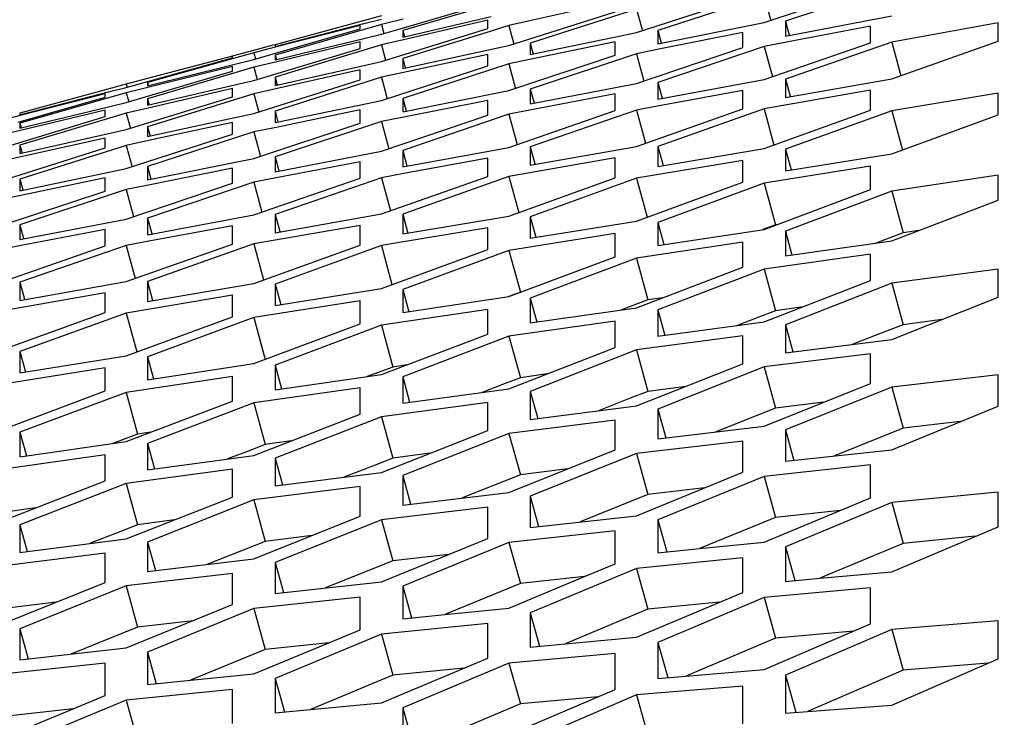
# Model space of a CAD drawing. Header units: millimetres. Extents: x 0 to 420, y 0 to 297.
# Tile 294 of 514: x 243.74 to 245.98, y 251.47 to 253.06. Entities that reach past the tile are written whole.
import ezdxf

# ---------------------------------------------------------------- set-up
doc = ezdxf.new("R2010")
doc.units = ezdxf.units.MM
doc.header["$LTSCALE"] = 23.1
doc.layers.get('0').update_dxf_attribs({"linetype": 'CONTINUOUS'})
doc.layers.add('DIM_PILOTEES', color=7, linetype='CONTINUOUS')
doc.styles.get("Standard").update_dxf_attribs({"font": 'txt', "width": 0.7})
doc.dimstyles.new('DIMSTYLE_1', dxfattribs={"dimtxt": 2.5, "dimasz": 3.5, "dimexe": 2, "dimexo": 0, "dimtad": 1, "dimdec": 0, "dimlfac": 10, "dimdsep": 46, "dimtxsty": 'Standard', "dimblk": '_FILLED', "dimblk1": '_FILLED', "dimblk2": '_FILLED', "dimcen": 0.09, "dimazin": 2, "dimtp": 1.2, "dimtm": 1.2, "dimtfac": 1, "dimtdec": 0, "dimtofl": 0, "dimtmove": 0, "dimatfit": 3, "dimldrblk": '_FILLED', "dimfxl": 0, "dimtolj": 1, "dimarcsym": 0})
doc.dimstyles.new('DIMSTYLE_2', dxfattribs={"dimtxt": 2.5, "dimasz": 3.5, "dimexe": 2, "dimexo": 0, "dimtad": 1, "dimdec": 0, "dimlfac": 10, "dimdsep": 46, "dimtxsty": 'Standard', "dimblk": '_FILLED', "dimblk1": '_FILLED', "dimblk2": '_FILLED', "dimcen": 0.09, "dimazin": 2, "dimtp": 0.5, "dimtm": 0.5, "dimtfac": 1, "dimtdec": 0, "dimtofl": 0, "dimtmove": 0, "dimatfit": 3, "dimldrblk": '_FILLED', "dimfxl": 0, "dimtolj": 1, "dimarcsym": 0})
doc.dimstyles.new('DIMSTYLE_4', dxfattribs={"dimtxt": 2.5, "dimasz": 3.5, "dimexe": 2, "dimexo": 0, "dimtad": 1, "dimdec": 0, "dimlfac": 10, "dimdsep": 46, "dimtxsty": 'Standard', "dimblk": '_FILLED', "dimblk1": '_FILLED', "dimblk2": '_FILLED', "dimcen": 0.09, "dimazin": 2, "dimtp": 0.8, "dimtm": 0.8, "dimtfac": 1, "dimtdec": 0, "dimtofl": 0, "dimtmove": 0, "dimatfit": 3, "dimldrblk": '_FILLED', "dimfxl": 0, "dimtolj": 1, "dimarcsym": 0})

# ---------------------------------------------------------------- blocks, each defined once
blk = doc.blocks.new('_FILLED')
at = {"color": 0, "linetype": 'ByBlock'}
blk.add_solid([(0, 0), (-1, 0.14286), (-1, -0.14286)], dxfattribs=at)
blk = doc.blocks.new('*D1')
at = {"layer": 'DIM_PILOTEES', "color": 2, "linetype": 'Continuous'}
for p, q in [((273.9153, 254.2086), (213.2201, 254.2086)), ((215.2201, 254.2086), (215.2201, 191.8279)), ((215.2201, 129.4471), (215.2201, 191.8279)), ((273.9407, 129.4471), (213.2201, 129.4471))]:
    blk.add_line(p, q, dxfattribs=at)
at = {"layer": 'DIM_PILOTEES', "color": 2, "linetype": 'Continuous', "xscale": 3.5, "yscale": 3.5, "zscale": 3.5}
for p, rotation in [((215.2201, 254.2086), 90), ((215.2201, 129.4471), 270)]:
    blk.add_blockref('_FILLED', p, dxfattribs=dict(at, rotation=rotation))
at = {"layer": 'DIM_PILOTEES', "color": 2, "linetype": 'Continuous', "insert": (212.0951, 191.6644), "char_height": 2.5, "width": 10.982143, "attachment_point": 2, "rotation": 90, "line_spacing_factor": 0.9}
blk.add_mtext('{\\ftxt;\\W0.0001;\\H0.0001;\\~}{\\ftxt;\\W2.9285714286;\\H2.5; }{\\ftxt;\\W0.0001;\\H0.0001;\\~}', dxfattribs=at)
blk = doc.blocks.new('*D2')
at = {"layer": 'DIM_PILOTEES', "color": 2, "linetype": 'Continuous'}
for p, q in [((226.3883, 206.1532), (226.3883, 267.8625)), ((243.2945, 226.4959), (243.2945, 267.8625)), ((226.3883, 265.8625), (218.8883, 265.8625)), ((218.8883, 265.8625), (234.8414, 265.8625)), ((250.7945, 265.8625), (234.8414, 265.8625)), ((243.2945, 265.8625), (250.7945, 265.8625))]:
    blk.add_line(p, q, dxfattribs=at)
at = {"layer": 'DIM_PILOTEES', "color": 2, "linetype": 'Continuous', "xscale": 3.5, "yscale": 3.5, "zscale": 3.5}
blk.add_blockref('_FILLED', (226.3883, 265.8625), dxfattribs=at)
at = {"layer": 'DIM_PILOTEES', "color": 2, "linetype": 'Continuous', "xscale": 3.5, "yscale": 3.5, "zscale": 3.5, "rotation": 180}
blk.add_blockref('_FILLED', (243.2945, 265.8625), dxfattribs=at)
at = {"layer": 'DIM_PILOTEES', "color": 2, "linetype": 'Continuous', "insert": (235.5503, 268.9875), "char_height": 2.5, "width": 8.035714, "attachment_point": 2, "line_spacing_factor": 0.9}
blk.add_mtext('{\\ftxt;\\W0.0001;\\H0.0001;\\~}{\\ftxt;\\W2.1428571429;\\H2.5; }{\\ftxt;\\W0.0001;\\H0.0001;\\~}', dxfattribs=at)
blk = doc.blocks.new('*D9')
at = {"layer": 'DIM_PILOTEES', "color": 2, "linetype": 'Continuous'}
for p, q in [((226.3883, 206.1532), (226.3883, 279.9641)), ((276.2211, 241.5579), (276.2211, 279.9641)), ((226.3883, 277.9641), (251.3047, 277.9641)), ((276.2211, 277.9641), (251.3047, 277.9641))]:
    blk.add_line(p, q, dxfattribs=at)
at = {"layer": 'DIM_PILOTEES', "color": 2, "linetype": 'Continuous', "xscale": 3.5, "yscale": 3.5, "zscale": 3.5, "rotation": 180}
blk.add_blockref('_FILLED', (226.3883, 277.9641), dxfattribs=at)
at = {"layer": 'DIM_PILOTEES', "color": 2, "linetype": 'Continuous', "xscale": 3.5, "yscale": 3.5, "zscale": 3.5}
blk.add_blockref('_FILLED', (276.2211, 277.9641), dxfattribs=at)
at = {"layer": 'DIM_PILOTEES', "color": 2, "linetype": 'Continuous', "insert": (253.158, 281.0891), "char_height": 2.5, "width": 8.839286, "attachment_point": 2, "line_spacing_factor": 0.9}
blk.add_mtext('{\\ftxt;\\W0.0001;\\H0.0001;\\~}{\\ftxt;\\W2.3571428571;\\H2.5; }{\\ftxt;\\W0.0001;\\H0.0001;\\~}', dxfattribs=at)

msp = doc.modelspace()

# ---------------------------------------------------------------- linework, layer by layer
at = {"color": 3, "linetype": 'Continuous'}
for p, q in [((245.4356, 253.05), (245.677, 253.1302)), ((245.7253, 253.1335), (245.4839, 253.053)), ((244.856, 253.1034), (244.6145, 253.032)), ((245.1458, 253.0275), (245.3873, 253.1058)), ((245.4356, 253.1104), (245.1941, 253.0317)), ((244.609, 253.0358), (244.8077, 253.0942)), ((245.1458, 253.0802), (244.9043, 253.0034)), ((245.0975, 253.0971), (244.906, 253.0544)), ((244.5662, 253.0653), (244.3247, 252.9995)), ((244.526, 253.0475), (244.5662, 253.0578)), ((244.6154, 253.0579), (244.5662, 253.0457)), ((244.6145, 253.017), (244.8158, 253.0639)), ((244.8077, 253.0551), (244.616, 253.0107)), ((244.8077, 253.0363), (244.8077, 253.0551)), ((244.856, 252.998), (245.0975, 253.0745)), ((244.906, 253.0544), (244.856, 253.0431)), ((245.4839, 253.0191), (245.7253, 253.0655)), ((244.3207, 252.979), (244.5179, 253.0355)), ((244.3247, 252.9957), (244.526, 253.0475)), ((244.5662, 253.0457), (244.3247, 252.9762)), ((244.5179, 253.043), (244.3252, 252.9938)), ((244.5179, 253.0355), (244.5179, 253.043)), ((244.5662, 252.9616), (244.8077, 253.0363)), ((244.5662, 253.0232), (244.609, 253.0358)), ((244.6145, 253.032), (244.6145, 253.017)), ((244.856, 253.0431), (244.8158, 253.0307)), ((245.1941, 253.0015), (245.4356, 253.05)), ((245.1941, 253.0317), (245.1941, 253.0015)), ((245.4839, 253.053), (245.4839, 253.0191)), ((245.677, 253.0417), (245.4865, 253.0054)), ((245.677, 253.0039), (245.677, 253.0417)), ((245.9668, 253.0491), (245.7253, 253.005)), ((245.9668, 253.0075), (245.9668, 253.0491)), ((244.3247, 252.965), (244.526, 253.0135)), ((244.526, 253.0135), (244.5662, 253.0232)), ((244.616, 253.0107), (244.5662, 252.9991)), ((244.8158, 253.0307), (244.6145, 252.9681)), ((244.9043, 252.977), (245.0952, 253.0169)), ((245.0952, 253.0169), (245.1458, 253.0275)), ((245.3873, 253.0273), (245.1965, 252.9894)), ((245.3873, 252.9934), (245.3873, 253.0273)), ((244.2279, 252.9745), (244.2764, 252.9873)), ((244.2764, 252.9873), (244.3236, 253.0001)), ((244.3252, 252.9938), (244.2764, 252.9813)), ((244.2764, 252.9182), (244.5179, 252.9911)), ((244.3247, 252.9995), (244.3247, 252.9957)), ((244.5662, 252.9991), (244.3247, 252.9259)), ((244.5179, 253.0062), (244.3259, 252.9601)), ((244.5179, 252.9911), (244.5179, 253.0062)), ((244.6145, 252.9456), (244.8056, 252.9871)), ((244.8056, 252.9871), (244.856, 252.998)), ((244.9043, 253.0034), (244.9043, 252.977)), ((245.0975, 253.0059), (244.9065, 252.9664)), ((245.0975, 252.9758), (245.0975, 253.0059)), ((245.1458, 252.9114), (245.3873, 252.9934)), ((245.1965, 252.9894), (245.1458, 252.9792)), ((245.4356, 252.9956), (245.1941, 252.9134)), ((245.4865, 253.0054), (245.4356, 252.9956)), ((245.4356, 252.9202), (245.677, 253.0039)), ((245.7253, 253.005), (245.4839, 252.921)), ((245.7253, 252.9219), (245.9668, 253.0075)), ((244.0324, 252.9153), (244.2281, 252.9699)), ((244.2764, 252.9813), (244.035, 252.9136)), ((244.2281, 252.9736), (244.0351, 252.9228)), ((244.2281, 252.9699), (244.2281, 252.9736)), ((244.2362, 252.9563), (244.2764, 252.9663)), ((244.2764, 252.9663), (244.3207, 252.979)), ((244.3247, 252.9762), (244.3247, 252.965)), ((244.6145, 252.9681), (244.6145, 252.9456)), ((244.8077, 252.9776), (244.6165, 252.9364)), ((244.8077, 252.9513), (244.8077, 252.9776)), ((244.856, 252.8957), (245.0975, 252.9758)), ((244.9065, 252.9664), (244.856, 252.9558)), ((245.1458, 252.9792), (244.9043, 252.8988)), ((244.035, 252.9061), (244.2362, 252.9563)), ((244.2764, 252.9482), (244.035, 252.8769)), ((244.2281, 252.9504), (244.0358, 252.9027)), ((244.2281, 252.9391), (244.2281, 252.9504)), ((244.3259, 252.9601), (244.2764, 252.9482)), ((244.3247, 252.9072), (244.5161, 252.9503)), ((244.5179, 252.9423), (244.3265, 252.8995)), ((244.5161, 252.9503), (244.5662, 252.9616)), ((244.5179, 252.9198), (244.5179, 252.9423)), ((244.5662, 252.8729), (244.8077, 252.9513)), ((244.856, 252.9558), (244.6145, 252.8772)), ((243.9867, 252.8681), (244.2281, 252.9391)), ((244.0351, 252.9228), (243.9867, 252.91)), ((244.2764, 252.8433), (244.5179, 252.9198)), ((244.3247, 252.9259), (244.3247, 252.9072)), ((244.5662, 252.9255), (244.3247, 252.8487)), ((244.6165, 252.9364), (244.5662, 252.9255)), ((245.1941, 252.8757), (245.4356, 252.9202)), ((245.4839, 252.8795), (245.7253, 252.9219)), ((245.4839, 252.921), (245.4839, 252.8795)), ((243.9867, 252.91), (243.7452, 252.8442)), ((243.9464, 252.8922), (243.9867, 252.9025)), ((243.9867, 252.9025), (244.0324, 252.9153)), ((244.0358, 252.9027), (243.9867, 252.8905)), ((244.035, 252.9136), (244.035, 252.9061)), ((244.035, 252.8619), (244.2362, 252.9089)), ((244.2281, 252.9001), (244.0364, 252.8557)), ((244.2281, 252.8814), (244.2281, 252.9001)), ((244.2362, 252.9089), (244.2764, 252.9182)), ((244.3265, 252.8995), (244.2764, 252.8882)), ((244.9043, 252.8649), (245.1458, 252.9114)), ((244.9043, 252.8988), (244.9043, 252.8649)), ((245.1941, 252.9134), (245.1941, 252.8757)), ((243.7412, 252.8238), (243.9384, 252.8802)), ((243.7452, 252.8405), (243.9464, 252.8922)), ((243.9867, 252.8905), (243.7452, 252.821)), ((243.9384, 252.8877), (243.7457, 252.8385)), ((243.9384, 252.8802), (243.9384, 252.8877)), ((243.9867, 252.8067), (244.2281, 252.8814)), ((244.2764, 252.8882), (244.035, 252.8133)), ((244.035, 252.8769), (244.035, 252.8619)), ((244.6145, 252.8472), (244.856, 252.8957)), ((244.6145, 252.8772), (244.6145, 252.8472)), ((245.0975, 252.8877), (244.9069, 252.8513)), ((245.0975, 252.8501), (245.0975, 252.8877)), ((245.3873, 252.8954), (245.1968, 252.8606)), ((245.3873, 252.8539), (245.3873, 252.8954)), ((245.677, 252.896), (245.4356, 252.8539)), ((245.677, 252.8507), (245.677, 252.896)), ((245.9668, 252.8895), (245.7253, 252.8495)), ((245.9668, 252.8404), (245.9668, 252.8895)), ((243.7452, 252.8098), (243.9464, 252.8584)), ((243.9464, 252.8584), (243.9867, 252.8681)), ((244.0364, 252.8557), (243.9867, 252.8441)), ((244.3247, 252.8225), (244.5156, 252.8624)), ((244.5156, 252.8624), (244.5662, 252.8729)), ((244.8077, 252.8731), (244.6169, 252.8351)), ((244.8077, 252.8393), (244.8077, 252.8731)), ((245.1968, 252.8606), (245.1458, 252.8512)), ((245.1458, 252.7685), (245.3873, 252.8539)), ((245.4356, 252.8539), (245.1941, 252.7681)), ((243.7457, 252.8385), (243.6969, 252.826)), ((243.6969, 252.7632), (243.9384, 252.8361)), ((243.7452, 252.8442), (243.7452, 252.8405)), ((243.9867, 252.8441), (243.7452, 252.771)), ((243.9384, 252.8511), (243.7463, 252.805)), ((243.9384, 252.8361), (243.9384, 252.8511)), ((244.035, 252.7908), (244.2261, 252.8324)), ((244.2261, 252.8324), (244.2764, 252.8433)), ((244.3247, 252.8487), (244.3247, 252.8225)), ((244.5179, 252.8515), (244.327, 252.8118)), ((244.5179, 252.8215), (244.5179, 252.8515)), ((244.5662, 252.7574), (244.8077, 252.8393)), ((244.6169, 252.8351), (244.5662, 252.8249)), ((244.856, 252.8416), (244.6145, 252.7594)), ((244.9069, 252.8513), (244.856, 252.8416)), ((244.856, 252.7664), (245.0975, 252.8501)), ((245.1458, 252.8512), (244.9043, 252.7673)), ((245.4356, 252.7635), (245.677, 252.8507)), ((245.7253, 252.8495), (245.4839, 252.7619)), ((245.7253, 252.7514), (245.9668, 252.8404)), ((243.7452, 252.821), (243.7452, 252.8098)), ((244.035, 252.8133), (244.035, 252.7908)), ((244.2281, 252.8229), (244.0369, 252.7817)), ((244.2281, 252.7967), (244.2281, 252.8229)), ((244.2764, 252.7414), (244.5179, 252.8215)), ((244.327, 252.8118), (244.2764, 252.8013)), ((244.5662, 252.8249), (244.3247, 252.7445)), ((243.7463, 252.805), (243.6969, 252.7931)), ((243.7452, 252.7523), (243.9366, 252.7954)), ((243.9384, 252.7875), (243.7469, 252.7446)), ((243.9366, 252.7954), (243.9867, 252.8067)), ((243.9384, 252.765), (243.9384, 252.7875)), ((243.9867, 252.7184), (244.2281, 252.7967)), ((244.2764, 252.8013), (244.035, 252.7227)), ((243.6969, 252.6886), (243.9384, 252.765)), ((243.7452, 252.771), (243.7452, 252.7523)), ((243.9867, 252.7708), (243.7452, 252.694)), ((244.0369, 252.7817), (243.9867, 252.7708)), ((244.6145, 252.7219), (244.856, 252.7664)), ((244.9043, 252.7259), (245.1458, 252.7685)), ((244.9043, 252.7673), (244.9043, 252.7259)), ((245.1941, 252.7681), (245.1941, 252.723)), ((245.1941, 252.723), (245.4356, 252.7635)), ((243.7469, 252.7446), (243.6969, 252.7334)), ((244.035, 252.6928), (244.2764, 252.7414)), ((244.3247, 252.7108), (244.5662, 252.7574)), ((244.3247, 252.7445), (244.3247, 252.7108)), ((244.6145, 252.7594), (244.6145, 252.7219)), ((244.8077, 252.7416), (244.6173, 252.7068)), ((244.8077, 252.7004), (244.8077, 252.7416)), ((245.0975, 252.7425), (244.856, 252.7004)), ((245.0975, 252.6975), (245.0975, 252.7425)), ((245.4839, 252.7619), (245.4839, 252.713)), ((245.4839, 252.713), (245.7253, 252.7514)), ((243.9361, 252.7079), (243.9867, 252.7184)), ((244.035, 252.7227), (244.035, 252.6928)), ((244.2281, 252.7188), (244.0374, 252.6808)), ((244.2281, 252.6851), (244.2281, 252.7188)), ((244.5179, 252.7337), (244.3273, 252.6973)), ((244.5179, 252.6962), (244.5179, 252.7337)), ((245.3873, 252.7364), (245.1458, 252.6963)), ((245.3873, 252.6875), (245.3873, 252.7364)), ((245.677, 252.7233), (245.4356, 252.6852)), ((245.677, 252.6705), (245.677, 252.7233)), ((243.7452, 252.6679), (243.9361, 252.7079)), ((243.9384, 252.697), (243.7474, 252.6573)), ((243.9384, 252.6671), (243.9384, 252.697)), ((244.3273, 252.6973), (244.2764, 252.6875)), ((244.2764, 252.6127), (244.5179, 252.6962)), ((244.5662, 252.6974), (244.3247, 252.6135)), ((244.6173, 252.7068), (244.5662, 252.6974)), ((244.5662, 252.615), (244.8077, 252.7004)), ((244.856, 252.7004), (244.6145, 252.6147)), ((244.856, 252.6103), (245.0975, 252.6975)), ((245.1458, 252.6963), (244.9043, 252.6089)), ((245.9668, 252.703), (245.7253, 252.667)), ((245.9668, 252.6464), (245.9668, 252.703)), ((243.7452, 252.694), (243.7452, 252.6679)), ((243.9867, 252.6033), (244.2281, 252.6851)), ((244.0374, 252.6808), (243.9867, 252.6706)), ((244.2764, 252.6875), (244.035, 252.6054)), ((245.1458, 252.5986), (245.3873, 252.6875)), ((245.4356, 252.6852), (245.1941, 252.596)), ((243.6969, 252.5871), (243.9384, 252.6671)), ((243.7474, 252.6573), (243.6969, 252.6468)), ((243.9867, 252.6706), (243.7452, 252.5903)), ((245.4356, 252.5799), (245.677, 252.6705)), ((245.7253, 252.667), (245.4839, 252.5761)), ((245.7253, 252.554), (245.9668, 252.6464)), ((244.035, 252.568), (244.2764, 252.6127)), ((244.3247, 252.5724), (244.5662, 252.615)), ((244.3247, 252.6135), (244.3247, 252.5724)), ((244.6145, 252.6147), (244.6145, 252.5698)), ((244.6145, 252.5698), (244.856, 252.6103)), ((244.9043, 252.6089), (244.9043, 252.5601)), ((243.7452, 252.5567), (243.9867, 252.6033)), ((243.7452, 252.5903), (243.7452, 252.5567)), ((244.035, 252.6054), (244.035, 252.568)), ((244.2281, 252.5879), (244.0377, 252.553)), ((244.2281, 252.5468), (244.2281, 252.5879)), ((244.5179, 252.5891), (244.2764, 252.5469)), ((244.5179, 252.5442), (244.5179, 252.5891)), ((244.9043, 252.5601), (245.1458, 252.5986)), ((245.1941, 252.596), (245.1941, 252.5434)), ((243.9384, 252.5797), (243.7478, 252.5432)), ((243.9384, 252.5424), (243.9384, 252.5797)), ((244.8077, 252.5833), (244.5662, 252.5431)), ((244.8077, 252.5346), (244.8077, 252.5833)), ((245.0975, 252.5705), (244.856, 252.5323)), ((245.0975, 252.518), (245.0975, 252.5705)), ((245.1941, 252.5434), (245.4356, 252.5799)), ((245.4839, 252.5761), (245.4839, 252.5197)), ((243.7478, 252.5432), (243.6969, 252.5334)), ((243.6969, 252.4589), (243.9384, 252.5424)), ((243.9867, 252.5436), (243.7452, 252.4598)), ((244.0377, 252.553), (243.9867, 252.5436)), ((243.9867, 252.4615), (244.2281, 252.5468)), ((244.2764, 252.5469), (244.035, 252.4613)), ((244.2764, 252.4572), (244.5179, 252.5442)), ((244.5662, 252.5431), (244.3247, 252.4558)), ((245.3873, 252.5507), (245.1458, 252.5145)), ((245.3873, 252.4943), (245.3873, 252.5507)), ((245.4839, 252.5197), (245.7253, 252.554)), ((244.5662, 252.4458), (244.8077, 252.5346)), ((244.856, 252.5323), (244.6145, 252.4433)), ((244.856, 252.4275), (245.0975, 252.518)), ((245.677, 252.5237), (245.4356, 252.4897)), ((245.677, 252.4636), (245.677, 252.5237)), ((245.1458, 252.5145), (244.9043, 252.4237)), ((245.1458, 252.402), (245.3873, 252.4943)), ((245.4356, 252.4897), (245.1941, 252.3971)), ((245.9668, 252.4897), (245.7253, 252.4577)), ((245.9668, 252.4257), (245.9668, 252.4897)), ((243.7452, 252.4188), (243.9867, 252.4615)), ((243.7452, 252.4598), (243.7452, 252.4188)), ((244.035, 252.4613), (244.035, 252.4165)), ((244.035, 252.4165), (244.2764, 252.4572)), ((244.3247, 252.4558), (244.3247, 252.4072)), ((245.4356, 252.3696), (245.677, 252.4636)), ((245.7253, 252.4577), (245.4839, 252.3634)), ((243.9384, 252.4357), (243.6969, 252.3933)), ((243.9384, 252.391), (243.9384, 252.4357)), ((244.2281, 252.4303), (243.9867, 252.3899)), ((244.2281, 252.3817), (244.2281, 252.4303)), ((244.3247, 252.4072), (244.5662, 252.4458)), ((244.6145, 252.4433), (244.6145, 252.3909)), ((244.6145, 252.3909), (244.856, 252.4275)), ((244.5179, 252.4178), (244.2764, 252.3795)), ((244.5179, 252.3655), (244.5179, 252.4178)), ((244.9043, 252.4237), (244.9043, 252.3676)), ((245.7253, 252.33), (245.9668, 252.4257)), ((243.6969, 252.304), (243.9384, 252.391)), ((243.9867, 252.3899), (243.7452, 252.3027)), ((244.8077, 252.3983), (244.5662, 252.3621)), ((244.8077, 252.3422), (244.8077, 252.3983)), ((244.9043, 252.3676), (245.1458, 252.402)), ((245.1941, 252.3971), (245.1941, 252.3372)), ((243.9867, 252.2931), (244.2281, 252.3817)), ((244.2764, 252.3795), (244.035, 252.2905)), ((244.2764, 252.2751), (244.5179, 252.3655)), ((244.5662, 252.3621), (244.3247, 252.2714)), ((245.0975, 252.3718), (244.856, 252.3376)), ((245.0975, 252.3119), (245.0975, 252.3718)), ((245.1941, 252.3372), (245.4356, 252.3696)), ((245.4839, 252.3634), (245.4839, 252.2997)), ((244.5662, 252.2501), (244.8077, 252.3422)), ((245.3873, 252.3382), (245.1458, 252.3061)), ((245.3873, 252.2745), (245.3873, 252.3382)), ((244.856, 252.3376), (244.6145, 252.2452)), ((245.4839, 252.2997), (245.7253, 252.33)), ((243.7452, 252.3027), (243.7452, 252.2543)), ((243.7452, 252.2543), (243.9867, 252.2931)), ((244.856, 252.218), (245.0975, 252.3119)), ((245.1458, 252.3061), (244.9043, 252.212)), ((245.677, 252.2975), (245.4356, 252.2675)), ((245.677, 252.2299), (245.677, 252.2975)), ((244.035, 252.2905), (244.035, 252.2384)), ((244.035, 252.2384), (244.2764, 252.2751)), ((244.3247, 252.2714), (244.3247, 252.2155)), ((245.1458, 252.1789), (245.3873, 252.2745)), ((243.9384, 252.2651), (243.6969, 252.2267)), ((243.9384, 252.213), (243.9384, 252.2651)), ((244.3247, 252.2155), (244.5662, 252.2501)), ((245.4356, 252.2675), (245.1941, 252.1717)), ((245.9668, 252.2497), (245.7253, 252.2218)), ((245.9668, 252.1783), (245.9668, 252.2497)), ((244.2281, 252.246), (243.9867, 252.2097)), ((244.2281, 252.1901), (244.2281, 252.246)), ((244.6145, 252.2452), (244.6145, 252.1855)), ((245.4356, 252.1327), (245.677, 252.2299)), ((243.6969, 252.1227), (243.9384, 252.213)), ((243.9867, 252.2097), (243.7452, 252.119)), ((244.5179, 252.2199), (244.2764, 252.1856)), ((244.5179, 252.1602), (244.5179, 252.2199)), ((244.6145, 252.1855), (244.856, 252.218)), ((244.9043, 252.212), (244.9043, 252.1484)), ((245.7253, 252.2218), (245.4839, 252.1243)), ((243.9867, 252.0981), (244.2281, 252.1901)), ((244.2764, 252.1856), (244.035, 252.0933)), ((244.8077, 252.1867), (244.5662, 252.1545)), ((244.8077, 252.1232), (244.8077, 252.1867)), ((244.2764, 252.0664), (244.5179, 252.1602)), ((244.9043, 252.1484), (245.1458, 252.1789)), ((245.1941, 252.1717), (245.1941, 252.1043)), ((245.7253, 252.0793), (245.9668, 252.1783)), ((244.5662, 252.1545), (244.3247, 252.0605)), ((245.0975, 252.1465), (244.856, 252.1164)), ((245.0975, 252.0792), (245.0975, 252.1465)), ((243.7452, 252.119), (243.7452, 252.0633)), ((244.5662, 252.0278), (244.8077, 252.1232)), ((244.856, 252.1164), (244.6145, 252.0206)), ((245.1941, 252.1043), (245.4356, 252.1327)), ((245.4839, 252.1243), (245.4839, 252.0531)), ((243.7452, 252.0633), (243.9867, 252.0981)), ((244.035, 252.0933), (244.035, 252.0338)), ((245.3873, 252.0992), (245.1458, 252.0712)), ((245.3873, 252.0281), (245.3873, 252.0992)), ((244.856, 251.982), (245.0975, 252.0792)), ((245.1458, 252.0712), (244.9043, 251.9737)), ((245.4839, 252.0531), (245.7253, 252.0793)), ((243.9384, 252.068), (243.6969, 252.0336)), ((243.9384, 252.0085), (243.9384, 252.068)), ((244.035, 252.0338), (244.2764, 252.0664)), ((244.3247, 252.0605), (244.3247, 251.9972)), ((244.2281, 252.0352), (243.9867, 252.0029)), ((244.2281, 251.972), (244.2281, 252.0352)), ((244.3247, 251.9972), (244.5662, 252.0278)), ((245.1458, 251.9292), (245.3873, 252.0281)), ((245.677, 252.0448), (245.4356, 252.0189)), ((245.677, 251.9699), (245.677, 252.0448)), ((243.6969, 251.9149), (243.9384, 252.0085)), ((243.9867, 252.0029), (243.7452, 251.909)), ((244.6145, 252.0206), (244.6145, 251.9536)), ((245.4356, 252.0189), (245.1941, 251.9198)), ((244.5179, 251.9955), (244.2764, 251.9652)), ((244.5179, 251.9285), (244.5179, 251.9955)), ((244.6145, 251.9536), (244.856, 251.982)), ((245.9668, 251.9832), (245.7253, 251.9595)), ((245.9668, 251.9045), (245.9668, 251.9832)), ((243.9867, 251.8767), (244.2281, 251.972)), ((244.2764, 251.9652), (244.035, 251.8696)), ((244.9043, 251.9737), (244.9043, 251.9029)), ((245.7253, 251.9595), (245.4839, 251.8587)), ((245.6085, 251.9414), (245.677, 251.9699)), ((244.8077, 251.9487), (244.5662, 251.9205)), ((244.8077, 251.8779), (244.8077, 251.9487)), ((245.4356, 251.8693), (245.6085, 251.9414)), ((244.2764, 251.8314), (244.5179, 251.9285)), ((244.5662, 251.9205), (244.3247, 251.8232)), ((244.9043, 251.9029), (245.1458, 251.9292)), ((245.1941, 251.9198), (245.1941, 251.8451)), ((243.7452, 251.909), (243.7452, 251.846)), ((245.0975, 251.8948), (244.856, 251.8687)), ((245.0975, 251.8202), (245.0975, 251.8948)), ((245.7253, 251.8023), (245.9668, 251.9045)), ((243.7452, 251.846), (243.9867, 251.8767)), ((244.035, 251.8696), (244.035, 251.8028)), ((244.5662, 251.7792), (244.8077, 251.8779)), ((244.856, 251.8687), (244.6145, 251.7698)), ((245.2887, 251.8547), (245.4356, 251.8693)), ((245.1941, 251.8451), (245.2887, 251.8547)), ((245.4839, 251.8587), (245.4839, 251.7802)), ((243.9384, 251.8445), (243.6969, 251.8141)), ((243.9384, 251.7777), (243.9384, 251.8445)), ((244.035, 251.8028), (244.2764, 251.8314)), ((245.3873, 251.8338), (245.1458, 251.8099)), ((245.3873, 251.7554), (245.3873, 251.8338)), ((244.3247, 251.8232), (244.3247, 251.7527)), ((245.1458, 251.8099), (244.9043, 251.7092)), ((245.0276, 251.7912), (245.0975, 251.8202)), ((245.5618, 251.7874), (245.7253, 251.8023)), ((244.2281, 251.7981), (243.9867, 251.7699)), ((244.2281, 251.7276), (244.2281, 251.7981)), ((244.3247, 251.7527), (244.5662, 251.7792)), ((244.856, 251.7198), (245.0276, 251.7912)), ((245.4839, 251.7802), (245.5618, 251.7874)), ((243.6969, 251.6808), (243.9384, 251.7777)), ((243.9867, 251.7699), (243.7452, 251.6727)), ((244.6145, 251.7698), (244.6145, 251.6954)), ((245.677, 251.7657), (245.4356, 251.7439)), ((245.677, 251.6835), (245.677, 251.7657)), ((244.5179, 251.7448), (244.2764, 251.7186)), ((244.5179, 251.6705), (244.5179, 251.7448)), ((245.1458, 251.6534), (245.3873, 251.7554)), ((245.4356, 251.7439), (245.1941, 251.6416)), ((243.9867, 251.6291), (244.2281, 251.7276)), ((244.2764, 251.7186), (244.035, 251.6198)), ((244.7104, 251.7052), (244.856, 251.7198)), ((244.6145, 251.6954), (244.7104, 251.7052)), ((244.9043, 251.7092), (244.9043, 251.6311)), ((245.9668, 251.6904), (245.7253, 251.6708)), ((245.9668, 251.6045), (245.9668, 251.6904)), ((243.7452, 251.6727), (243.7452, 251.6024)), ((244.4468, 251.641), (244.5179, 251.6705)), ((244.8077, 251.6843), (244.5662, 251.6602)), ((244.8077, 251.6062), (244.8077, 251.6843)), ((245.4356, 251.5798), (245.677, 251.6835)), ((245.7253, 251.6708), (245.4839, 251.5669)), ((244.5662, 251.6602), (244.3247, 251.5598)), ((244.9834, 251.6385), (245.1458, 251.6534)), ((243.7452, 251.6024), (243.9867, 251.6291)), ((244.2764, 251.5702), (244.4468, 251.641)), ((244.9043, 251.6311), (244.9834, 251.6385)), ((245.1941, 251.6416), (245.1941, 251.5597)), ((244.035, 251.6198), (244.035, 251.5457)), ((244.5662, 251.5044), (244.8077, 251.6062)), ((245.0975, 251.6168), (244.856, 251.5948)), ((245.0975, 251.5349), (245.0975, 251.6168)), ((245.7253, 251.4992), (245.9668, 251.6045)), ((243.9384, 251.5948), (243.6969, 251.5684)), ((243.9384, 251.5208), (243.9384, 251.5948)), ((244.856, 251.5948), (244.6145, 251.4927)), ((245.2579, 251.5651), (245.4356, 251.5798)), ((244.035, 251.5457), (244.1322, 251.5557)), ((244.1322, 251.5557), (244.2764, 251.5702)), ((244.3247, 251.5598), (244.3247, 251.482)), ((245.1941, 251.5597), (245.2579, 251.5651)), ((245.4839, 251.5669), (245.4839, 251.4812)), ((244.2281, 251.5349), (243.9867, 251.5106)), ((244.2281, 251.4571), (244.2281, 251.5349)), ((244.856, 251.4314), (245.0975, 251.5349)), ((245.3873, 251.5421), (245.1458, 251.5224)), ((245.3873, 251.4565), (245.3873, 251.5421)), ((243.9867, 251.5106), (243.7452, 251.4103)), ((243.8659, 251.4908), (243.9384, 251.5208)), ((245.1458, 251.5224), (244.9043, 251.4186)), ((243.6969, 251.4207), (243.8659, 251.4908)), ((244.3247, 251.482), (244.4051, 251.4895)), ((244.4051, 251.4895), (244.5662, 251.5044)), ((244.6145, 251.4927), (244.6145, 251.4111)), ((245.5337, 251.4849), (245.7253, 251.4992)), ((245.4839, 251.4812), (245.5337, 251.4849))]:
    msp.add_line(p, q, dxfattribs=at)
at = {"color": 7, "linetype": 'Continuous'}
for p, q in [((245.4356, 253.1104), (245.4507, 253.0541)), ((245.1458, 253.0802), (245.159, 253.031)), ((244.5662, 253.0457), (244.5719, 253.0247)), ((244.6145, 253.032), (244.6183, 253.018)), ((244.856, 253.0431), (244.8673, 253.001)), ((245.1941, 253.0317), (245.2016, 253.0036)), ((245.4839, 253.053), (245.4924, 253.0214)), ((244.5662, 252.9991), (244.5756, 252.9641)), ((244.9043, 253.0034), (244.9109, 252.9788)), ((245.4356, 252.9956), (245.4542, 252.9267)), ((245.7253, 253.005), (245.7458, 252.9292)), ((244.2764, 252.9813), (244.2802, 252.9673)), ((244.3247, 252.9762), (244.3276, 252.9657)), ((244.6145, 252.9681), (244.6202, 252.9471)), ((245.1458, 252.9792), (245.1625, 252.9171)), ((244.2764, 252.9482), (244.284, 252.9203)), ((244.856, 252.9558), (244.8711, 252.8997)), ((244.3247, 252.9259), (244.3294, 252.9084)), ((244.5662, 252.9255), (244.5794, 252.8765)), ((245.4839, 252.921), (245.4943, 252.8823)), ((243.9867, 252.91), (243.9885, 252.903)), ((244.035, 252.9136), (244.0368, 252.9066)), ((244.9043, 252.8988), (244.9128, 252.8672)), ((245.1941, 252.9134), (245.2036, 252.8783)), ((243.9867, 252.8905), (243.9923, 252.8696)), ((244.035, 252.8769), (244.0387, 252.8629)), ((244.2764, 252.8882), (244.2877, 252.8463)), ((244.6145, 252.8772), (244.6221, 252.8492)), ((245.4356, 252.8539), (245.4579, 252.7715)), ((243.9867, 252.8441), (243.996, 252.8092)), ((244.3247, 252.8487), (244.3313, 252.8242)), ((244.856, 252.8416), (244.8745, 252.7729)), ((245.1458, 252.8512), (245.1662, 252.7757)), ((245.7253, 252.8495), (245.7495, 252.7603)), ((243.7452, 252.821), (243.748, 252.8106)), ((244.035, 252.8133), (244.0406, 252.7923)), ((244.5662, 252.8249), (244.5829, 252.7631)), ((244.2764, 252.8013), (244.2915, 252.7454)), ((243.7452, 252.771), (243.7499, 252.7535)), ((243.9867, 252.7708), (243.9998, 252.722)), ((244.9043, 252.7673), (244.9147, 252.7288)), ((245.1941, 252.7681), (245.2058, 252.725)), ((244.3247, 252.7445), (244.3332, 252.7131)), ((244.6145, 252.7594), (244.624, 252.7244)), ((245.4839, 252.7619), (245.4966, 252.715)), ((244.035, 252.7227), (244.0425, 252.6949)), ((244.5662, 252.6974), (244.5866, 252.6222)), ((244.856, 252.7004), (244.8782, 252.6184)), ((245.1458, 252.6963), (245.1699, 252.6075)), ((243.7452, 252.694), (243.7517, 252.6697)), ((244.2764, 252.6875), (244.2949, 252.6191)), ((245.4356, 252.6852), (245.4614, 252.5901)), ((243.9867, 252.6706), (244.0033, 252.609)), ((245.7253, 252.667), (245.7512, 252.5722)), ((244.3247, 252.6135), (244.3351, 252.5752)), ((244.6145, 252.6147), (244.6262, 252.5717)), ((244.9043, 252.6089), (244.917, 252.5621)), ((243.7452, 252.5903), (243.7536, 252.559)), ((244.035, 252.6054), (244.0444, 252.5706)), ((245.1941, 252.596), (245.2078, 252.5455)), ((245.4614, 252.5901), (245.4323, 252.5794)), ((245.4638, 252.5905), (245.4614, 252.5901)), ((245.4353, 252.5805), (245.4323, 252.5794)), ((245.4839, 252.5761), (245.4987, 252.5218)), ((245.7512, 252.5722), (245.6895, 252.549)), ((245.7865, 252.5775), (245.7512, 252.5722)), ((243.9867, 252.5436), (244.0069, 252.4687)), ((244.2764, 252.5469), (244.2986, 252.4652)), ((244.5662, 252.5431), (244.5902, 252.4547)), ((244.856, 252.5323), (244.8819, 252.4373)), ((245.1458, 252.5145), (245.1717, 252.4197)), ((245.4356, 252.4897), (245.4614, 252.3951)), ((243.7452, 252.4598), (243.7555, 252.4216)), ((244.035, 252.4613), (244.0466, 252.4185)), ((244.3247, 252.4558), (244.3374, 252.4093)), ((245.7253, 252.4577), (245.7512, 252.3634)), ((244.6145, 252.4433), (244.6282, 252.393)), ((244.8819, 252.4373), (244.8559, 252.4277)), ((244.9043, 252.4237), (244.9191, 252.3697)), ((245.1717, 252.4197), (245.1116, 252.3972)), ((245.2052, 252.4248), (245.1717, 252.4197)), ((243.9867, 252.3899), (244.0106, 252.3019)), ((245.1941, 252.3971), (245.2099, 252.3393)), ((245.4614, 252.3951), (245.4212, 252.3797)), ((245.5239, 252.404), (245.4614, 252.3951)), ((244.2764, 252.3795), (244.3023, 252.2845)), ((244.5662, 252.3621), (244.5921, 252.2673)), ((245.4212, 252.3797), (245.3727, 252.3612)), ((245.4839, 252.3634), (245.5008, 252.3018)), ((245.7512, 252.3634), (245.711, 252.3478)), ((245.8393, 252.3752), (245.7512, 252.3634)), ((245.711, 252.3478), (245.6371, 252.319)), ((245.7174, 252.3503), (245.711, 252.3478)), ((244.856, 252.3376), (244.8819, 252.2431)), ((243.7452, 252.3027), (243.7578, 252.2564)), ((245.1458, 252.3061), (245.1717, 252.2118)), ((244.035, 252.2905), (244.0486, 252.2405)), ((244.3247, 252.2714), (244.3394, 252.2176)), ((244.6239, 252.2721), (244.5921, 252.2673)), ((244.5921, 252.2673), (244.5338, 252.2454)), ((244.5637, 252.2567), (244.5519, 252.2522)), ((244.9427, 252.2518), (244.8819, 252.2431)), ((245.4356, 252.2675), (245.4614, 252.1735)), ((244.6145, 252.2452), (244.6303, 252.1876)), ((244.8416, 252.2277), (244.7948, 252.2098)), ((244.8819, 252.2431), (244.8416, 252.2277)), ((244.8509, 252.2313), (244.8416, 252.2277)), ((243.9867, 252.2097), (244.0125, 252.1148)), ((244.9043, 252.212), (244.9212, 252.1506)), ((245.1717, 252.2118), (245.1314, 252.1962)), ((245.2582, 252.2234), (245.1717, 252.2118)), ((245.7253, 252.2218), (245.7512, 252.1281)), ((244.2764, 252.1856), (244.3023, 252.091)), ((245.1314, 252.1962), (245.0591, 252.168)), ((245.5708, 252.1872), (245.4614, 252.1735)), ((245.1941, 252.1717), (245.212, 252.1065)), ((245.4614, 252.1735), (245.3261, 252.1199)), ((244.5662, 252.1545), (244.5921, 252.0602)), ((245.8811, 252.1432), (245.7512, 252.1281)), ((243.7452, 252.119), (243.7598, 252.0655)), ((244.0125, 252.1148), (243.9561, 252.0937)), ((244.0125, 252.1148), (243.9723, 252.0998)), ((244.0425, 252.1194), (244.0125, 252.1148)), ((244.856, 252.1164), (244.8819, 252.0224)), ((245.4839, 252.1243), (245.5029, 252.0552)), ((245.7512, 252.1281), (245.5956, 252.0653)), ((244.035, 252.0933), (244.0507, 252.0359)), ((244.3615, 252.0995), (244.3023, 252.091)), ((244.2621, 252.0757), (244.2169, 252.0584)), ((244.3023, 252.091), (244.2621, 252.0757)), ((244.6771, 252.0716), (244.5921, 252.0602)), ((245.1458, 252.0712), (245.1717, 251.9775)), ((244.3247, 252.0605), (244.3415, 251.9994)), ((244.5921, 252.0602), (244.5519, 252.0446)), ((244.5921, 252.0602), (244.5519, 252.0446)), ((244.5519, 252.0446), (244.4811, 252.0171)), ((244.9898, 252.0359), (244.8819, 252.0224)), ((243.9867, 252.0029), (244.0125, 251.9086)), ((244.6145, 252.0206), (244.6324, 251.9557)), ((244.8819, 252.0224), (244.748, 251.9694)), ((245.4356, 252.0189), (245.4614, 251.9255)), ((245.3002, 251.9925), (245.1717, 251.9775)), ((244.2764, 251.9652), (244.3023, 251.8712)), ((244.9043, 251.9737), (244.9233, 251.905)), ((245.1717, 251.9775), (245.0174, 251.9153)), ((245.7253, 251.9595), (245.7512, 251.8664)), ((243.7803, 251.9473), (243.7228, 251.939)), ((245.6085, 251.9414), (245.4614, 251.9255)), ((244.096, 251.9199), (244.0125, 251.9086)), ((244.5662, 251.9205), (244.5921, 251.8268)), ((245.1941, 251.9198), (245.2142, 251.8472)), ((245.4614, 251.9255), (245.2887, 251.8547)), ((243.7452, 251.909), (243.7619, 251.8481)), ((243.9723, 251.893), (243.9031, 251.8661)), ((244.0125, 251.9086), (243.9723, 251.893)), ((244.035, 251.8696), (244.0528, 251.805)), ((244.3023, 251.8712), (244.17, 251.8189)), ((244.4088, 251.8847), (244.3023, 251.8712)), ((244.856, 251.8687), (244.8819, 251.7753)), ((245.9151, 251.8827), (245.7512, 251.8664)), ((245.4839, 251.8587), (245.5051, 251.7822)), ((245.7512, 251.8664), (245.5617, 251.7874)), ((244.5921, 251.8268), (244.4392, 251.7653)), ((244.7192, 251.8417), (244.5921, 251.8268)), ((244.3247, 251.8232), (244.3437, 251.7548)), ((245.1458, 251.8099), (245.1717, 251.7168)), ((245.0276, 251.7912), (244.8819, 251.7753)), ((243.9867, 251.7699), (244.0125, 251.6761)), ((244.6145, 251.7698), (244.6346, 251.6975)), ((244.8819, 251.7753), (244.7104, 251.7052)), ((245.4356, 251.7439), (245.4614, 251.6512)), ((243.8278, 251.7334), (243.7228, 251.7201)), ((244.2764, 251.7186), (244.3023, 251.6252)), ((245.1717, 251.7168), (244.9834, 251.6385)), ((245.3343, 251.733), (245.1717, 251.7168)), ((244.1383, 251.691), (244.0125, 251.6761)), ((244.9043, 251.7092), (244.9255, 251.6331)), ((243.7452, 251.6727), (243.764, 251.6045)), ((244.0125, 251.6761), (243.861, 251.6153)), ((245.6394, 251.6674), (245.4614, 251.6512)), ((245.7253, 251.6708), (245.7512, 251.5785)), ((244.5662, 251.6602), (244.5921, 251.5672)), ((245.4614, 251.6512), (245.2579, 251.5651)), ((244.3023, 251.6252), (244.1322, 251.5557)), ((244.4468, 251.641), (244.3023, 251.6252)), ((245.1941, 251.6416), (245.2164, 251.5616)), ((244.035, 251.6198), (244.0549, 251.5478)), ((244.7535, 251.5834), (244.5921, 251.5672)), ((244.856, 251.5948), (244.8819, 251.5021)), ((245.7512, 251.5785), (245.5337, 251.4849)), ((245.9433, 251.5942), (245.7512, 251.5785)), ((244.3247, 251.5598), (244.3459, 251.4839)), ((244.5921, 251.5672), (244.4051, 251.4895)), ((245.4839, 251.5669), (245.5074, 251.483)), ((243.9867, 251.5106), (244.0125, 251.4176)), ((245.0587, 251.5183), (244.8819, 251.5021)), ((245.1458, 251.5224), (245.1717, 251.43)), ((243.8659, 251.4908), (243.7228, 251.475)), ((244.6145, 251.4927), (244.6368, 251.413)), ((244.8819, 251.5021), (244.6795, 251.4167))]:
    msp.add_line(p, q, dxfattribs=at)

# ---------------------------------------------------------------- dimensions: what is measured, and where the dimension line sits
at = {"layer": 'DIM_PILOTEES', "color": 2, "linetype": 'Continuous'}
for base, p1, p2, angle, text, dimstyle, picture, middle in [((226.3883, 277.9641), (276.2211, 241.5579), (226.3883, 206.1532), 180, '{\\ftxt;\\W0.0001;\\H0.0001;\\~}{\\ftxt;\\W2.3571428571;\\H2.5; }{\\ftxt;\\W0.0001;\\H0.0001;\\~}', 'DIMSTYLE_4', '*D9', (252.8009, 277.9641)), ((226.3883, 265.8625), (243.2945, 226.4959), (226.3883, 206.1532), 180, '{\\ftxt;\\W0.0001;\\H0.0001;\\~}{\\ftxt;\\W2.1428571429;\\H2.5; }{\\ftxt;\\W0.0001;\\H0.0001;\\~}', 'DIMSTYLE_2', '*D2', (235.1932, 265.8625)), ((215.2201, 254.2086), (273.9407, 129.4471), (273.9153, 254.2086), 90, '{\\ftxt;\\W0.0001;\\H0.0001;\\~}{\\ftxt;\\W2.9285714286;\\H2.5; }{\\ftxt;\\W0.0001;\\H0.0001;\\~}', 'DIMSTYLE_1', '*D1', (215.2201, 191.3072))]:
    dim = msp.add_linear_dim(base=base, p1=p1, p2=p2, angle=angle, text=text, dimstyle=dimstyle, dxfattribs=at)
    dim.commit()
    dim.dimension.update_dxf_attribs({"geometry": picture, "text_midpoint": middle, "dimtype": 160})

doc.saveas('drawing.dxf')
